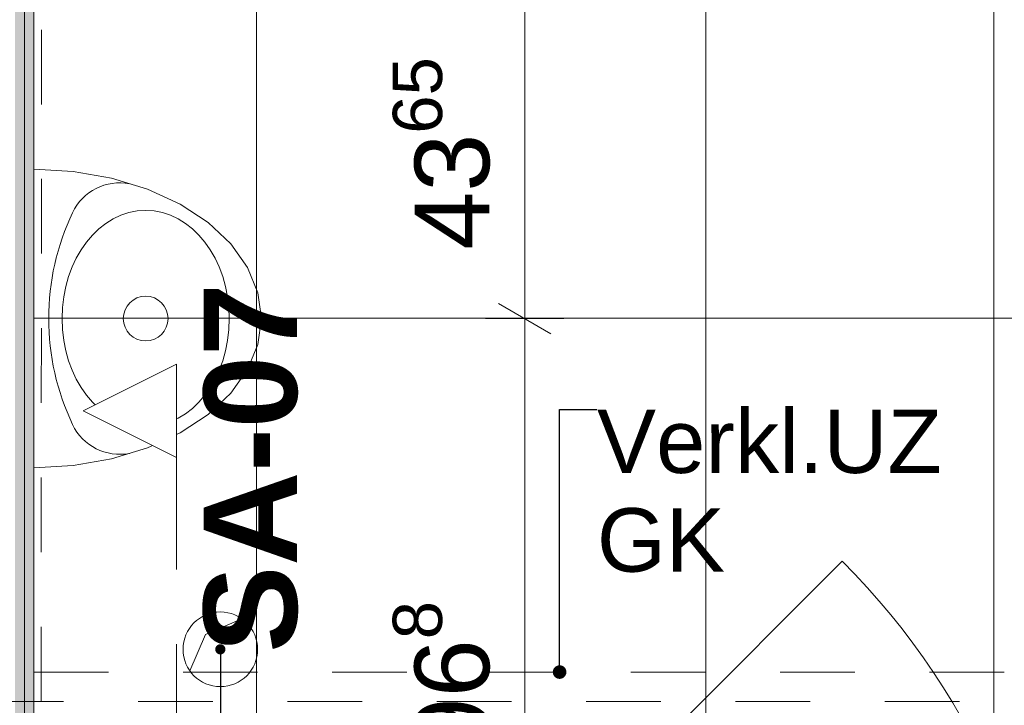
# Model space of a CAD drawing. Header units: metres. Extents: x -3.6 to 84.5, y -11 to 16.8.
# Tile 382 of 656: x 40.4 to 41.7, y 0.7 to 1.6. Entities that reach past the tile are written whole.
import ezdxf

# ---------------------------------------------------------------- set-up
doc = ezdxf.new("R2010")
doc.units = ezdxf.units.M
doc.header["$MEASUREMENT"] = 0
for name, pattern in [('Schnittlinie', [0.3, 0.15, -0.075, 0, -0.075]), ('Untersicht', [0.1, 0.075, -0.025]), ('Wipeout_Contour', [1, 0, -1])]:
    doc.linetypes.add(name, pattern=pattern)
for name, color, linetype in [('152 - Bemaßung_ Beschriftung.Ausbau', 7, 'Continuous'), ('203 - Marker.Schnitt - Ausbaudetail SA', 7, 'Continuous'), ('604 - Struktur.Wand Aussen', 7, 'Continuous'), ('608 - Struktur.Träger', 7, 'Continuous'), ('Abbruch_603 - Struktur.Bodenplatte_ Decke Roh', 7, 'Continuous'), ('Neubau_152 - Bemaßung_ Beschriftung.Ausbau', 7, 'Continuous'), ('Neubau_401 - Zone.Raum_ Raumbegrenzung_ Whg.', 7, 'Continuous'), ('Neubau_603 - Struktur.Bodenplatte_ Decke Roh', 7, 'Continuous'), ('Neubau_606 - Struktur.Wand Innen Ausbau', 7, 'Continuous'), ('Neubau_650 - Abdeckung.Fußboden Aufbau', 7, 'Continuous'), ('Neubau_653 - Abdeckung.TB Verkofferung', 7, 'Continuous'), ('Neubau_702 - Einrichtung.Möbel Sanitär', 7, 'Continuous')]:
    doc.layers.add(name, color=color, linetype=linetype)
doc.styles.add('ERSTELLTER_STIL_1', font='txt')
doc.styles.add('ERSTELLTER_STIL_2', font='txt')
doc.linetypes.add('Abbruch 1', pattern='A,0,[1,2022.0244.A_L5A-PL02.02_iB_Grundriss Erdgeschoss1.Shx,S=0.001984,R=0,X=0,Y=0],-0.25,0', length=0.25)
doc.dimstyles.new('ERSTELLTER_STIL__1', dxfattribs={"dimtxt": 0.1, "dimasz": 0.0532, "dimexe": 0.18, "dimexo": 0.0625, "dimgap": 0, "dimtad": 1, "dimzin": 0, "dimdsep": 46, "dimtxsty": 'ERSTELLTER_STIL_2', "dimblk": 'ARROWHEAD_2', "dimblk1": 'ARROWHEAD_2', "dimblk2": 'ARROWHEAD_2', "dimcen": 0.09, "dimse1": 1, "dimse2": 1, "dimclrd": 7, "dimclre": 7, "dimclrt": 7, "dimazin": 0, "dimtfac": 1, "dimtdec": 4, "dimtmove": 0, "dimatfit": 3, "dimfxl": 1, "dimtolj": 1, "dimtzin": 0, "dimarcsym": 0})
doc.dimstyles.new('ERSTELLTER_STIL__3', dxfattribs={"dimtxt": 0.1, "dimasz": 0.0532, "dimexe": 0.18, "dimexo": 0.0625, "dimgap": 0, "dimtad": 1, "dimtih": 1, "dimtoh": 1, "dimzin": 0, "dimdsep": 46, "dimtxsty": 'ERSTELLTER_STIL_2', "dimblk": 'ARROWHEAD_2', "dimblk1": 'ARROWHEAD_2', "dimblk2": 'ARROWHEAD_2', "dimcen": 0.09, "dimse1": 1, "dimse2": 1, "dimclrd": 7, "dimclre": 7, "dimclrt": 7, "dimazin": 0, "dimtfac": 1, "dimtdec": 4, "dimtmove": 0, "dimatfit": 3, "dimfxl": 1, "dimtolj": 1, "dimtzin": 0, "dimarcsym": 0})
doc.dimstyles.new('ERSTELLTER_STIL__7', dxfattribs={"dimtxt": 0.18, "dimasz": 0.03648, "dimexe": 0.18, "dimexo": 0.0625, "dimgap": 0, "dimtad": 0, "dimtih": 1, "dimtoh": 1, "dimdec": 4, "dimzin": 0, "dimdsep": 46, "dimcen": 0.09, "dimadec": 0, "dimazin": 0, "dimtfac": 1, "dimtdec": 4, "dimtmove": 0, "dimatfit": 3, "dimldrblk": 'ARROWHEAD_11', "dimfxl": 1, "dimtolj": 1, "dimtzin": 0, "dimarcsym": 0})
doc.dimstyles.new('ERSTELLTER_STIL__8', dxfattribs={"dimtxt": 0.18, "dimasz": 0.02736, "dimexe": 0.18, "dimexo": 0.0625, "dimgap": 0, "dimtad": 0, "dimtih": 1, "dimtoh": 1, "dimdec": 4, "dimzin": 0, "dimdsep": 46, "dimcen": 0.09, "dimadec": 0, "dimazin": 0, "dimtfac": 1, "dimtdec": 4, "dimtmove": 0, "dimatfit": 3, "dimldrblk": 'ARROWHEAD_11', "dimfxl": 1, "dimtolj": 1, "dimtzin": 0, "dimarcsym": 0})
pattern_1 = [(45, (0, 0), (-0.01767767, 0.01767767), [0, -0.025])]

# ---------------------------------------------------------------- blocks, each defined once
blk = doc.blocks.new('*D192')
at = {"layer": '152 - Bemaßung_ Beschriftung.Ausbau', "color": 7, "linetype": 'Continuous', "lineweight": 5}
for p, q in [((41.0627, 1.2432), (41.1327, 1.2028)), ((41.1502, 1.223), (41.0452, 1.223)), ((41.0977, 0.255), (41.0977, 1.223)), ((41.0627, 0.2752), (41.1327, 0.2348)), ((41.1502, 0.255), (41.0452, 0.255)), ((41.0977, 0.2208), (41.0977, 0.255))]:
    blk.add_line(p, q, dxfattribs=at)
at = {"layer": '152 - Bemaßung_ Beschriftung.Ausbau', "color": 7, "lineweight": 5, "insert": (41.0793, 0.6381), "char_height": 0.1, "attachment_point": 7, "rotation": 90, "style": 'ERSTELLTER_STIL_2'}
blk.add_mtext('\\A1;{\\pql;\\fArial|b0|i0|c0|p38;96\\fArial|b0|i0|c0|p38;\\A1{\\H.66x;\\S8^  ;}}', dxfattribs=at)
blk = doc.blocks.new('ARROWHEAD_2')
at = {"color": 0, "linetype": 'Continuous', "lineweight": 0}
for p, q in [((-0.378, -0.655), (0.378, 0.655)), ((0, 0), (-1, 0))]:
    blk.add_line(p, q, dxfattribs=at)
blk = doc.blocks.new('*D193')
at = {"layer": '152 - Bemaßung_ Beschriftung.Ausbau', "color": 7, "linetype": 'Continuous', "lineweight": 5}
for p, q in [((41.0627, 1.6797), (41.1327, 1.6393)), ((41.1502, 1.6595), (41.0452, 1.6595)), ((41.0977, 1.223), (41.0977, 1.6595)), ((41.0627, 1.2432), (41.1327, 1.2028)), ((41.1502, 1.223), (41.0452, 1.223))]:
    blk.add_line(p, q, dxfattribs=at)
at = {"layer": '152 - Bemaßung_ Beschriftung.Ausbau', "color": 7, "lineweight": 5, "char_height": 0.1, "attachment_point": 7, "rotation": 90, "style": 'ERSTELLTER_STIL_2'}
for s, insert in [('\\A1;{\\pql;\\fArial|b0|i0|c0|p38;43\\fArial|b0|i0|c0|p38;\\A1{\\H.66x;\\S65^  ;}}', (41.0794, 1.3153)), ('\\A1;{\\pql;\\fArial|b0|i0|c0|p38;3}', (40.9627, 1.6366))]:
    blk.add_mtext(s, dxfattribs=dict(at, insert=insert))
blk = doc.blocks.new('ARROWHEAD_11')
at = {"color": 0, "linetype": 'Continuous', "lineweight": 0}
blk.add_line((0, 0), (-1, 0), dxfattribs=at)
at = {"color": 0, "linetype": 'Continuous', "lineweight": 0, "const_width": 0.25, "flags": 128}
blk.add_lwpolyline([(-0.125, 0, 1), (0.125, 0, 1)], format="xyb", close=True, dxfattribs=at)
blk = doc.blocks.new('*D289')
at = {"layer": '152 - Bemaßung_ Beschriftung.Ausbau', "color": 7, "linetype": 'Continuous', "lineweight": 5}
for p, q in [((40.05, -9.1375), (40.05, -9.0325)), ((40.0702, -9.05), (40.0298, -9.12)), ((40.2202, -9.05), (40.1798, -9.12)), ((36.6, -9.085), (40.05, -9.085)), ((40.05, -9.085), (40.2, -9.085))]:
    blk.add_line(p, q, dxfattribs=at)
at = {"layer": '152 - Bemaßung_ Beschriftung.Ausbau', "color": 7, "lineweight": 5, "insert": (40.1816, -8.9516), "char_height": 0.1, "attachment_point": 7, "style": 'ERSTELLTER_STIL_2'}
blk.add_mtext('\\A1;{\\pql;\\fArial|b0|i0|c0|p38;16\\fArial|b0|i0|c0|p38;\\A1{\\H.66x;\\S5^  ;}}', dxfattribs=at)
blk = doc.blocks.new('*D291')
at = {"layer": '152 - Bemaßung_ Beschriftung.Ausbau', "color": 7, "linetype": 'Continuous', "lineweight": 5}
for p, q in [((40.365, -9.1375), (40.365, -9.0325)), ((40.3852, -9.05), (40.3448, -9.12)), ((40.4602, -9.05), (40.4198, -9.12)), ((40.2, -9.085), (40.365, -9.085)), ((40.365, -9.085), (40.44, -9.085))]:
    blk.add_line(p, q, dxfattribs=at)
blk = doc.blocks.new('*D292')
at = {"layer": '152 - Bemaßung_ Beschriftung.Ausbau', "color": 7, "linetype": 'Continuous', "lineweight": 5}
for p, q in [((40.44, -9.1375), (40.44, -9.0325)), ((40.4602, -9.05), (40.4198, -9.12)), ((44.0102, -9.05), (43.9698, -9.12)), ((40.365, -9.085), (40.44, -9.085)), ((40.44, -9.085), (43.99, -9.085))]:
    blk.add_line(p, q, dxfattribs=at)
at = {"layer": '152 - Bemaßung_ Beschriftung.Ausbau', "color": 7, "lineweight": 5, "char_height": 0.1, "attachment_point": 7, "style": 'ERSTELLTER_STIL_2'}
for s, insert in [('\\A1;{\\pql;\\fArial|b0|i0|c0|p38;7\\fArial|b0|i0|c0|p38;\\A1{\\H.66x;\\S5^  ;}}', (40.4603, -9.0661)), ('\\A1;{\\pql;\\fArial|b0|i0|c0|p38;3,55}', (42.145, -9.065))]:
    blk.add_mtext(s, dxfattribs=dict(at, insert=insert))
blk = doc.blocks.new('*D293')
at = {"layer": '152 - Bemaßung_ Beschriftung.Ausbau', "color": 7, "linetype": 'Continuous', "lineweight": 5}
for p, q in [((43.99, -9.1375), (43.99, -9.0325)), ((44.0102, -9.05), (43.9698, -9.12)), ((44.5602, -9.05), (44.5198, -9.12)), ((40.44, -9.085), (43.99, -9.085)), ((43.99, -9.085), (44.54, -9.085))]:
    blk.add_line(p, q, dxfattribs=at)
at = {"layer": '152 - Bemaßung_ Beschriftung.Ausbau', "color": 7, "lineweight": 5, "insert": (44.1891, -9.065), "char_height": 0.1, "attachment_point": 7, "style": 'ERSTELLTER_STIL_2'}
blk.add_mtext('\\A1;{\\pql;\\fArial|b0|i0|c0|p38;55}', dxfattribs=at)
blk = doc.blocks.new('*D644')
at = {"layer": '152 - Bemaßung_ Beschriftung.Ausbau', "color": 7, "linetype": 'Continuous', "lineweight": 5}
for p, q in [((-0.165, -10.6375), (-0.165, -10.5325)), ((62.425, -10.6375), (62.425, -10.5325)), ((-0.1448, -10.55), (-0.1852, -10.62)), ((62.4048, -10.62), (62.4452, -10.55)), ((-0.1992, -10.585), (-0.165, -10.585)), ((-0.165, -10.585), (62.425, -10.585)), ((62.425, -10.585), (62.4593, -10.585))]:
    blk.add_line(p, q, dxfattribs=at)
at = {"layer": '152 - Bemaßung_ Beschriftung.Ausbau', "color": 7, "lineweight": 5, "insert": (30.959, -10.565), "char_height": 0.1, "attachment_point": 7, "style": 'ERSTELLTER_STIL_2'}
blk.add_mtext('\\A1;{\\pql;\\fArial|b0|i0|c0|p38;62,59}', dxfattribs=at)

msp = doc.modelspace()

# ---------------------------------------------------------------- hatches: boundary and pattern name
at = {"layer": 'Neubau_606 - Struktur.Wand Innen Ausbau', "linetype": 'Continuous', "lineweight": 0, "true_color": 0x000000}
h = msp.add_hatch(dxfattribs=at)
h.set_pattern_fill('Gips_0001', color=18, style=0, pattern_type=2)
h.set_pattern_definition(pattern_1)
h.paths.add_polyline_path([(40.4275, 0.255), (40.4275, 3.81), (40.415, 3.81), (40.415, 0.255)])
h = msp.add_hatch(dxfattribs=at)
h.set_pattern_fill('Gips_0001', color=18, style=0, pattern_type=2)
h.set_pattern_definition(pattern_1)
h.paths.add_polyline_path([(40.44, 0.255), (40.44, 3.81), (40.4275, 3.81), (40.4275, 0.255)])
at = {"layer": 'Neubau_650 - Abdeckung.Fußboden Aufbau', "linetype": 'Continuous', "lineweight": 13, "true_color": 0xafafaf}
h = msp.add_hatch(dxfattribs=at)
h.set_pattern_fill('Raster_60x60_Fuge_2mm_0001', color=253, style=0, pattern_type=2)
h.set_pattern_definition([(0, (41.34, 4.835), (0, 0.602), []), (90, (41.34, 4.835), (-0.602, 0), [])])
h.paths.add_polyline_path([(40.44, 3.56), (40.44, 0.255), (43.57, 0.255), (43.57, 0.96), (43.99, 0.96), (43.99, 3.72), (42.335, 3.72), (42.335, 3.81), (42.235, 3.81), (42.235, 3.91), (41.35, 3.91), (41.35, 3.81), (40.89, 3.81), (40.89, 3.56)])
h.paths.add_polyline_path([(43.345, 0.33, -0.414214), (43.395, 0.38, -0.414214), (43.445, 0.33, -0.414214), (43.395, 0.28, -0.414214)], flags=0)
h.paths.add_polyline_path([(43.445, 0.33, -0.414214), (43.495, 0.38, -0.414214), (43.545, 0.33, -0.414214), (43.495, 0.28, -0.414214)], flags=0)

# ---------------------------------------------------------------- linework, layer by layer
at = {"layer": '203 - Marker.Schnitt - Ausbaudetail SA', "color": 7, "linetype": 'Schnittlinie', "lineweight": 13}
msp.add_line((40.6312, 1.037), (40.6312, -0.4425), dxfattribs=at)
at = {"layer": '604 - Struktur.Wand Aussen', "color": 7, "linetype": 'Continuous', "lineweight": 9}
msp.add_line((40.83, 0.205), (41.523, 0.898), dxfattribs=at)
msp.add_arc((40.83, 0.205), 0.98, 0, 45, dxfattribs=at)
at = {"layer": '608 - Struktur.Träger', "color": 7, "linetype": 'Untersicht', "lineweight": 13}
msp.add_line((0.38, 0.71), (61.88, 0.71), dxfattribs=at)
at = {"layer": 'Abbruch_603 - Struktur.Bodenplatte_ Decke Roh', "color": 7, "linetype": 'Abbruch 1', "lineweight": 18}
for start, end in [(90, 180), (0, 90), (180, 270), (270, 0)]:
    msp.add_arc((40.69, 0.78), 0.05, start, end, dxfattribs=at)
at = {"layer": 'Neubau_401 - Zone.Raum_ Raumbegrenzung_ Whg.', "color": 1, "linetype": 'Continuous', "lineweight": 9}
msp.add_line((41.7261, -1.1925), (41.7261, 1.951), dxfattribs=at)
at = {"layer": 'Neubau_603 - Struktur.Bodenplatte_ Decke Roh', "color": 1, "linetype": 'Continuous', "lineweight": 5}
for p, q in [((40.67, 0.8), (40.7187, 0.8209)), ((40.6491, 0.7512), (40.67, 0.8))]:
    msp.add_line(p, q, dxfattribs=at)
at = {"layer": 'Neubau_606 - Struktur.Wand Innen Ausbau', "color": 1, "linetype": 'Continuous', "lineweight": 5}
msp.add_line((40.4275, 0.255), (40.4275, 3.81), dxfattribs=at)
at = {"layer": 'Neubau_606 - Struktur.Wand Innen Ausbau', "color": 1, "linetype": 'Continuous', "lineweight": 5, "flags": 128}
msp.add_lwpolyline([(40.44, 0.255), (40.44, 3.56)], dxfattribs=at)
at = {"layer": 'Neubau_650 - Abdeckung.Fußboden Aufbau', "color": 1, "linetype": 'Continuous', "lineweight": 13, "flags": 128}
msp.add_lwpolyline([(41.35, 3.81), (40.89, 3.81), (40.89, 3.56), (40.44, 3.56), (40.44, 0.255), (43.57, 0.255), (43.57, 0.96), (43.99, 0.96), (43.99, 3.72), (42.335, 3.72), (42.335, 3.81), (42.235, 3.81), (42.235, 3.91)], dxfattribs=at)
at = {"layer": 'Neubau_653 - Abdeckung.TB Verkofferung', "color": 1, "linetype": 'Untersicht', "lineweight": 9}
for p, q in [((40.45, 0.71), (40.4525, 5.19)), ((40.44, 0.7495), (42.2375, 0.7495)), ((40.44, 0.195), (40.44, 0.7495)), ((40.45, 0.71), (40.1975, 0.7101))]:
    msp.add_line(p, q, dxfattribs=at)
at = {"layer": 'Neubau_702 - Einrichtung.Möbel Sanitär', "color": 1, "linetype": 'Continuous', "lineweight": 9, "flags": 128}
msp.add_lwpolyline([(40.44, 1.023), (40.493, 1.026), (40.5443, 1.0351), (40.5925, 1.0498), (40.6361, 1.0698), (40.6737, 1.0944), (40.7042, 1.123), (40.7266, 1.1546), (40.7404, 1.1883), (40.745, 1.223), (40.7404, 1.2577), (40.7266, 1.2914), (40.7042, 1.323), (40.6737, 1.3516), (40.6361, 1.3762), (40.5925, 1.3962), (40.5443, 1.4109), (40.493, 1.42), (40.44, 1.423), (40.44, 1.223)], close=True, dxfattribs=at)
at = {"layer": 'Neubau_702 - Einrichtung.Möbel Sanitär', "color": 1, "linetype": 'Continuous', "lineweight": 9}
msp.add_circle((40.59, 1.223), 0.03, dxfattribs=at)
for centre, radius, start, end in [((40.5553, 1.3348), 0.07, 79.1855, 154.5474), ((40.7902, 1.223), 0.3301, 154.5474, 180), ((40.7902, 1.223), 0.3301, 180, 205.4526), ((40.5553, 1.1112), 0.07, 205.4526, 280.8145)]:
    msp.add_arc(centre, radius, start, end, dxfattribs=at)
msp.add_ellipse((40.59, 1.223), major_axis=(0, 0.145), ratio=0.772414, dxfattribs=at)

# ---------------------------------------------------------------- texts
at = {"layer": '203 - Marker.Schnitt - Ausbaudetail SA', "color": 7, "lineweight": 13, "insert": (40.7944, 0.7754), "char_height": 0.125, "attachment_point": 7, "rotation": 90, "style": 'ERSTELLTER_STIL_1'}
msp.add_mtext('\\A1;{\\pql;\\pt0;\\fArial|b1|i0|c0|p38;SA-07}', dxfattribs=at)
at = {"layer": 'Neubau_152 - Bemaßung_ Beschriftung.Ausbau', "color": 1, "linetype": 'Continuous', "lineweight": 13, "insert": (41.1944, 1.1012), "char_height": 0.085, "attachment_point": 1, "line_spacing_factor": 0.933036, "style": 'ERSTELLTER_STIL_2'}
msp.add_mtext('\\A1;{\\pql;\\fArial|b0|i0|c0|p38;Verkl.U\\fArial|b0|i0|c0|p38;Z\\P\\pql;\\fArial|b0|i0|c0|p38;GK}', dxfattribs=at)

# ---------------------------------------------------------------- dimensions: what is measured, and where the dimension line sits
at = {"layer": '152 - Bemaßung_ Beschriftung.Ausbau', "color": 7, "linetype": 'Continuous', "lineweight": 5}
for base, p1, p2, picture, middle in [((41.0977, 1.6595), (40.745, 1.223), (40.84, 1.6595), '*D193', (41.0277, 1.5647)), ((41.0977, 1.223), (40.44, 0.255), (40.745, 1.223), '*D192', (41.0277, 0.8494))]:
    dim = msp.add_linear_dim(base=base, p1=p1, p2=p2, angle=90, dimstyle='ERSTELLTER_STIL__1', dxfattribs=at)
    dim.commit()
    dim.dimension.update_dxf_attribs({"geometry": picture, "text_midpoint": middle, "dimtype": 160, "text_rotation": 90})

# ---------------------------------------------------------------- leaders
at = {"layer": 'Neubau_152 - Bemaßung_ Beschriftung.Ausbau', "color": 1, "linetype": 'Continuous', "lineweight": 13, "annotation_type": 0, "has_hookline": 1}
for points, dimstyle, hookline_direction, text_width in [([(41.1444, 0.7495), (41.1444, 1.1012), (41.1944, 1.1012)], 'ERSTELLTER_STIL__7', 0, 0.458), ([(40.69, 0.78), (40.69, -0.9228), (40.6397, -0.9228)], 'ERSTELLTER_STIL__8', 1, 0.7695)]:
    msp.add_leader(points, dimstyle=dimstyle, dxfattribs=dict(at, hookline_direction=hookline_direction, text_width=text_width))

# ---------------------------------------------------------------- next in the draw order: wipeouts: each hides what was drawn before it
at = {"color": 254, "linetype": 'Wipeout_Contour', "lineweight": 0, "ltscale": 121.318778}
msp.add_wipeout([(40.6312, 1.162), (40.5062, 1.0995), (40.6312, 1.037)], dxfattribs=at).dxf.layer = '203 - Marker.Schnitt - Ausbaudetail SA'

# ---------------------------------------------------------------- next in the draw order: linework, layer by layer
at = {"layer": '203 - Marker.Schnitt - Ausbaudetail SA', "color": 7, "linetype": 'Continuous', "lineweight": 13, "flags": 128}
msp.add_lwpolyline([(40.6312, 1.162), (40.6312, 1.037), (40.5062, 1.0995)], close=True, dxfattribs=at)

# ---------------------------------------------------------------- next in the draw order: dimensions: what is measured, and where the dimension line sits
at = {"layer": '152 - Bemaßung_ Beschriftung.Ausbau', "color": 7, "linetype": 'Continuous', "lineweight": 5}
for base, p1, p2, picture, middle in [((62.425, -10.585), (-0.165, -0.145), (62.425, 5.1), '*D644', (31.127, -10.515)), ((40.2, -9.085), (40.05, 2.26), (40.2, 2.2025), '*D289', (39.9542, -9.015)), ((40.440025, -9.0849997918), (40.365025, 2.0324993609), (40.440025, 2.0324993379), '*D291', (40.6334314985, -9.0149997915)), ((43.99, -9.085), (40.44, 2.0325), (43.99, 0.945), '*D292', (42.2748, -9.015)), ((44.54, -9.085), (43.99, 0.945), (44.54, 1.6075), '*D293', (44.2653, -9.015))]:
    dim = msp.add_linear_dim(base=base, p1=p1, p2=p2, dimstyle='ERSTELLTER_STIL__3', dxfattribs=at)
    dim.commit()
    dim.dimension.update_dxf_attribs({"geometry": picture, "text_midpoint": middle, "dimtype": 160})

doc.saveas('drawing.dxf')
